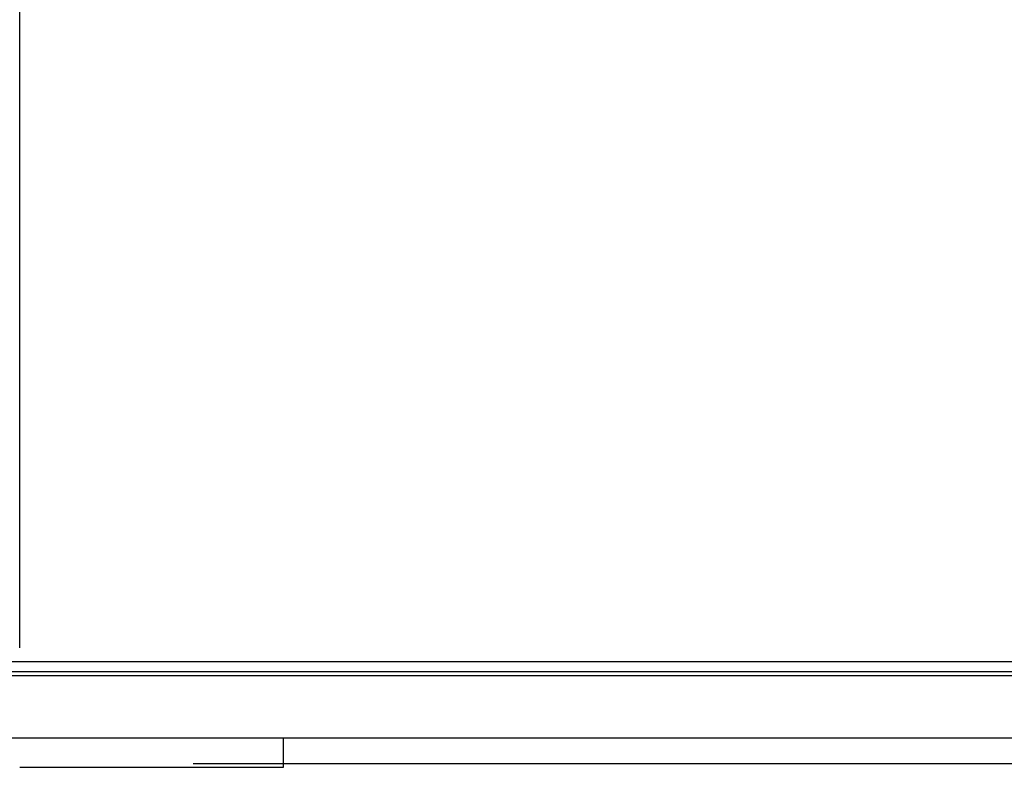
# Model space of a CAD drawing. Header units: inches. Extents: x 170 to 284, y 215 to 248.
# Tile 755 of 1056: x 227.164 to 227.675, y 224.355 to 224.743. Entities that reach past the tile are written whole.
import ezdxf

# ---------------------------------------------------------------- set-up
doc = ezdxf.new("R2010")
doc.units = ezdxf.units.IN
doc.header["$LTSCALE"] = 0.25
doc.header["$MEASUREMENT"] = 0
doc.layers.add('ANNOTATIONS', color=1, linetype='Continuous')
doc.layers.add('RH TOP OF HOOD', color=7, linetype='Continuous')
doc.styles.add('ARIAL', font='arial.ttf', dxfattribs={"height": 0.09375})
doc.dimstyles.new('STANDARD$0', dxfattribs={"dimtxt": 0.09375, "dimasz": 0.09375, "dimexe": 0.03125, "dimexo": 0.046875, "dimgap": 0.09, "dimtad": 0, "dimtih": 1, "dimtoh": 1, "dimdec": 4, "dimzin": 0, "dimdsep": 46, "dimtxsty": 'ARIAL', "dimcen": 0.09, "dimadec": 0, "dimazin": 0, "dimtfac": 1, "dimtdec": 4, "dimtofl": 0, "dimtmove": 0, "dimatfit": 1, "dimfxl": 1, "dimtolj": 1, "dimtzin": 0, "dimarcsym": 0})

# ---------------------------------------------------------------- blocks, each defined once
blk = doc.blocks.new('*D108')
at = {"layer": 'ANNOTATIONS', "color": 0, "lineweight": -2, "transparency": 16777216}
for p, q in [((226.79766, 224.8978), (226.79766, 225.60889)), ((227.16361, 224.41704), (227.16361, 225.60889)), ((226.70391, 225.57764), (226.5514, 225.57764)), ((227.25736, 225.57764), (227.35111, 225.57764))]:
    blk.add_line(p, q, dxfattribs=at)
at = {"layer": 'ANNOTATIONS', "color": 0, "transparency": 16777216}
for points in [[(226.70391, 225.59327), (226.70391, 225.56202), (226.79766, 225.57764)], [(227.25736, 225.59327), (227.25736, 225.56202), (227.16361, 225.57764)]]:
    blk.add_solid(points, dxfattribs=at)
at = {"layer": 'defpoints', "color": 0, "transparency": 16777216}
for p in [(227.16361, 225.57764), (226.79766, 224.85093), (227.16361, 224.37016)]:
    blk.add_point(p, dxfattribs=at)
at = {"layer": 'ANNOTATIONS', "color": 0, "transparency": 16777216, "insert": (226.26629, 225.57764), "char_height": 0.09375, "attachment_point": 5, "style": 'ARIAL'}
blk.add_mtext('\\A1;10 3/4"', dxfattribs=at)

msp = doc.modelspace()

# ---------------------------------------------------------------- linework, layer by layer
at = {"layer": 'RH TOP OF HOOD'}
for p, q in [((231.43542, 224.40973), (226.92413, 224.40973)), ((231.43542, 224.40453), (226.92413, 224.40453)), ((231.43542, 224.40243), (226.92413, 224.40243)), ((226.92413, 224.37016), (231.43542, 224.37016)), ((227.30058, 224.35493), (227.30058, 224.37016)), ((227.16361, 224.35493), (227.30058, 224.35493)), ((227.2537, 224.35687), (231.10584, 224.35687))]:
    msp.add_line(p, q, dxfattribs=at)

# ---------------------------------------------------------------- dimensions: what is measured, and where the dimension line sits
at = {"layer": 'ANNOTATIONS'}
dim = msp.add_linear_dim(base=(227.16361, 225.57764), p1=(226.79766, 224.85093), p2=(227.16361, 224.37016), text='10 3/4"', dimstyle='STANDARD$0', override={"dimarcsym": 1}, dxfattribs=at)
dim.commit()
dim.dimension.update_dxf_attribs({"geometry": '*D108', "text_midpoint": (226.26629, 225.57764), "dimtype": 160})

doc.saveas('drawing.dxf')
